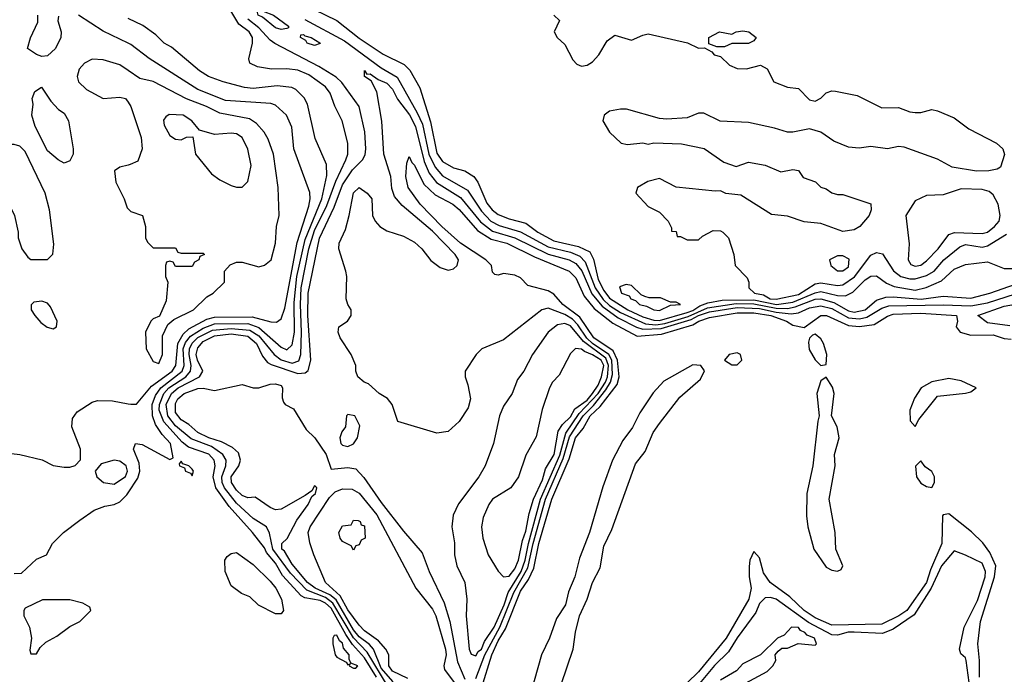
# Model space of a CAD drawing. Header units: inches. Extents: x 2380053 to 2584298, y 380219 to 546618.
# Tile 681 of 788: x 2539610 to 2543150, y 470500 to 472854. Entities that reach past the tile are written whole.
import ezdxf

# ---------------------------------------------------------------- set-up
doc = ezdxf.new("R2010")
doc.units = ezdxf.units.IN
doc.header["$MEASUREMENT"] = 0
doc.layers.add('C5437', color=7, linetype='Continuous')
doc.layers.add('C5447', color=7, linetype='Continuous')

msp = doc.modelspace()

# ---------------------------------------------------------------- linework, layer by layer
at = {"layer": 'C5437', "color": 2}
for points, elevation in [([(2539750, 472866), (2539746.8, 472850), (2539758.8, 472810), (2539757.3, 472790), (2539738.8, 472750), (2539710, 472724), (2539690, 472722), (2539670, 472728.7), (2539638, 472750), (2539648.7, 472788.7), (2539674.8, 472845.2), (2539675.1, 472870)], 22), ([(2540000, 472769.3), (2539910, 472812.3), (2539822, 472870)], 22), ([(2540000, 472671.4), (2539970, 472691.8), (2539910, 472709.6), (2539870, 472712.3), (2539842.4, 472697.6), (2539824.1, 472675.9), (2539816.3, 472650), (2539822, 472630), (2539850, 472603), (2539910, 472570.6), (2539970, 472574.8), (2539990.8, 472570.8), (2540000, 472557)], 26), ([(2540000, 472331.2), (2539970, 472324), (2539951.3, 472310), (2539956, 472270), (2539986, 472210), (2539996.9, 472176.9), (2540000, 472173.9)], 26), ([(2539550, 471298), (2539610.9, 471290.9), (2539690.8, 471270.8), (2539730, 471251.3), (2539770, 471244.7), (2539790, 471244.7), (2539808.9, 471251.1), (2539828.4, 471271.6), (2539828.7, 471310), (2539798, 471390), (2539800.4, 471419.6), (2539816.4, 471443.6), (2539870, 471478), (2539890, 471484.7), (2539943.6, 471483.6), (2540000, 471472.9)], 22), ([(2539590, 470862), (2539616.4, 470863.6), (2539670, 470914), (2539706, 470930), (2539728, 470970), (2539768, 471010), (2539826.3, 471053.7), (2539878, 471090), (2539915.5, 471104.5), (2539950, 471110.5), (2539970, 471120.5), (2539995.2, 471144.8), (2540000, 471152)], 18)]:
    msp.add_lwpolyline(points, dxfattribs=dict(at, elevation=elevation))
for points, elevation in [([(2539770, 472338), (2539748, 472350), (2539710, 472382), (2539665.2, 472470), (2539654, 472510), (2539659, 472550), (2539655.3, 472570), (2539664.7, 472595.3), (2539688.4, 472611.6), (2539721.4, 472561.4), (2539750, 472531.3), (2539770, 472518), (2539786, 472490), (2539802, 472390), (2539802, 472370), (2539790, 472346)], 22), ([(2539590, 472405.6), (2539570, 472404.5), (2539550, 472392.7), (2539543.4, 472376.6), (2539536.8, 472336.8), (2539536.3, 472290), (2539550, 472232), (2539591, 472150), (2539604.7, 472090), (2539604.7, 472070), (2539618, 472030), (2539639.6, 471999.6), (2539650, 471992), (2539710, 471992), (2539728.9, 472011.1), (2539732.9, 472047.1), (2539717, 472170), (2539702, 472230), (2539630, 472379.5), (2539610, 472399.6)], 26), ([(2539690, 471841.2), (2539661.4, 471838.6), (2539650.9, 471829.1), (2539650.7, 471810), (2539664, 471790), (2539685.5, 471765.5), (2539708.4, 471748.4), (2539730, 471742.8), (2539742, 471750), (2539745.2, 471770), (2539720.9, 471820.9), (2539710, 471834)], 26), ([(2539950, 471269.6), (2539902.8, 471257.2), (2539881, 471230), (2539887.3, 471210), (2539911.3, 471190), (2539950, 471183.7), (2539990, 471210.7), (2539997.2, 471230), (2539992.4, 471250), (2539970, 471266)], 22), ([(2539691.6, 470768.4), (2539630, 470738), (2539624.7, 470730), (2539624.7, 470710), (2539644.7, 470670), (2539652, 470630), (2539646.4, 470586.4), (2539650, 470574), (2539670, 470574), (2539683.1, 470596.9), (2539704, 470616), (2539743.1, 470636.9), (2539790, 470672), (2539826, 470690), (2539866, 470730), (2539862, 470742), (2539836.4, 470756.4), (2539790, 470768)], 18)]:
    msp.add_lwpolyline(points, close=True, dxfattribs=dict(at, elevation=elevation))
at = {"layer": 'C5447', "color": 2}
for points, elevation in [([(2540590, 472930.5), (2540750, 472850.5), (2540830, 472787.6), (2540916.3, 472730), (2540992.8, 472692.7), (2541012.7, 472672.7), (2541048.9, 472608.9), (2541086.6, 472486.6), (2541110, 472373.4), (2541130, 472343.6), (2541170, 472321.7), (2541210.2, 472310.2), (2541242.4, 472290), (2541257.4, 472270), (2541290, 472193.7), (2541309.1, 472170), (2541330, 472153.6), (2541370, 472137.2), (2541430, 472122.7), (2541473.4, 472090), (2541530, 472058.5), (2541618.9, 472038.9), (2541659.5, 472019.5), (2541673, 471993), (2541690, 471919.5), (2541710, 471879.6), (2541730, 471853), (2541796.1, 471810), (2541850, 471785), (2541890, 471773.1), (2541910, 471772.5), (2542010, 471800.5), (2542030, 471807.8), (2542054.8, 471825.2), (2542084.6, 471835.4), (2542135.1, 471844.9), (2542250, 471846.6), (2542330.6, 471829.4), (2542390, 471838.2), (2542470, 471872.3), (2542490, 471875.9), (2542550, 471862.7), (2542578.6, 471861.4), (2542605.9, 471874.1), (2542650, 471918.7), (2542670, 471932.2), (2542690, 471932.4), (2542726, 471906), (2542754.5, 471894.5), (2542830, 471881.8), (2542869, 471891), (2542924.7, 471915.3), (2542970, 471956.4), (2543010, 471973), (2543090, 471982.8), (2543150, 471958.8), (2543190, 471959.3)], 14), ([(2540893, 470490), (2540850, 470559.8), (2540807.1, 470607.1), (2540782.6, 470642.6), (2540730, 470737.3), (2540710, 470756), (2540690, 470765.5), (2540635.1, 470775.1), (2540622.2, 470782.2), (2540555.2, 470855.2), (2540530, 470899.8), (2540497.6, 470937.6), (2540490, 470954.3), (2540447.3, 471010), (2540363.7, 471103.7), (2540315.4, 471170), (2540306, 471210), (2540312.8, 471250), (2540309.7, 471270), (2540290, 471291.6), (2540217, 471317), (2540194.7, 471334.7), (2540127.7, 471407.7), (2540111.7, 471450), (2540112.2, 471470), (2540128.6, 471510), (2540145.7, 471530), (2540207.9, 471570), (2540224.5, 471590), (2540226.8, 471610), (2540219.6, 471650), (2540220.7, 471670), (2540229.6, 471690.4), (2540250, 471711.3), (2540302.7, 471737.3), (2540370, 471744), (2540437.3, 471737.3), (2540470, 471717.1), (2540525, 471650), (2540550, 471631.1), (2540590, 471618.9), (2540613.1, 471626.9), (2540620.3, 471650), (2540623.4, 471730), (2540619.3, 471830), (2540622, 471890), (2540649.4, 472030), (2540670, 472096), (2540714, 472186), (2540746.5, 472273.5), (2540783, 472350), (2540789.6, 472370), (2540789.3, 472410), (2540769.5, 472490), (2540742.9, 472542.9), (2540726.6, 472590), (2540710, 472612.6), (2540650, 472655.6), (2540610, 472672.3), (2540570, 472676.9), (2540515.9, 472675.9), (2540464.8, 472684.8), (2540438, 472698), (2540433.6, 472713.6), (2540447.3, 472770), (2540447.3, 472790), (2540434.7, 472810), (2540398.2, 472838.2), (2540354.5, 472910)], 14), ([(2540000, 471152), (2540035.2, 471204.8), (2540041.7, 471230), (2540039.5, 471259.5), (2540019.3, 471310), (2540026, 471330), (2540050, 471326.8), (2540150, 471272), (2540162, 471278), (2540152.6, 471330), (2540122.8, 471362.8), (2540098.5, 471398.5), (2540087.8, 471430), (2540086.6, 471470), (2540097.7, 471502.3), (2540117.7, 471530), (2540193.7, 471590), (2540201.6, 471610), (2540198.2, 471670), (2540206.4, 471693.6), (2540223.8, 471716.2), (2540270, 471745.2), (2540310, 471759.8), (2540430, 471761.2), (2540470, 471747.2), (2540550, 471676), (2540570, 471667.2), (2540590, 471684.9), (2540598.5, 471730), (2540597.4, 471837.4), (2540607, 471930), (2540636.9, 472063.1), (2540696.8, 472210), (2540713.7, 472293.7), (2540712.7, 472332.7), (2540672.9, 472427.1), (2540644.5, 472550), (2540633.3, 472573.3), (2540602.4, 472602.4), (2540588, 472610), (2540535.8, 472615.8), (2540450, 472606), (2540418, 472610), (2540342, 472630), (2540289.2, 472650), (2540256, 472670), (2540155.3, 472755.3), (2540129.3, 472770), (2540099.1, 472799.1), (2540053.1, 472833.1), (2540000, 472858.5)], 18), ([(2540935.3, 470455.3), (2540859.8, 470579.8), (2540810, 470631.2), (2540736, 470756), (2540710, 470775.7), (2540642.3, 470802.3), (2540583.4, 470863.4), (2540520.2, 470950), (2540507.7, 471007.7), (2540497, 471030), (2540450, 471059.8), (2540390, 471114.8), (2540346.2, 471170), (2540337.7, 471190), (2540337, 471210), (2540351.7, 471250), (2540352.9, 471270), (2540340.9, 471290), (2540299, 471319), (2540226.4, 471346.4), (2540170, 471393.2), (2540142.1, 471430), (2540136.5, 471470), (2540155.4, 471510), (2540179.3, 471530), (2540256.2, 471570), (2540268.2, 471590), (2540249.1, 471630), (2540244.9, 471650), (2540250, 471674.3), (2540270, 471696.8), (2540310, 471716.6), (2540370, 471723.7), (2540430, 471715.5), (2540461.1, 471690), (2540483.4, 471643.4), (2540501.2, 471621.2), (2540513.6, 471613.6), (2540610, 471582.2), (2540636, 471584), (2540647.2, 471592.7), (2540657.2, 471630), (2540645.9, 471790), (2540647.5, 471870), (2540687.7, 472067.7), (2540740.5, 472179.5), (2540770, 472259.5), (2540806.3, 472313.7), (2540843, 472350), (2540851.9, 472368.1), (2540854.5, 472390), (2540850.9, 472450.9), (2540830, 472542), (2540768.5, 472628.5), (2540747.6, 472647.6), (2540685.8, 472685.8), (2540527.9, 472767.9), (2540510, 472780.5), (2540470, 472824.8), (2540430, 472856.1)], 10), ([(2540634.8, 472854.8), (2540778.3, 472778.4), (2540910, 472680.7), (2540967, 472647), (2541039.2, 472519.2), (2541057.7, 472477.7), (2541080.8, 472370), (2541103.2, 472323.2), (2541130, 472292.7), (2541220.4, 472240.4), (2541270, 472165.5), (2541304, 472130), (2541334, 472114), (2541410.7, 472090.7), (2541510, 472037), (2541590, 472017.7), (2541623.7, 472003.7), (2541642.9, 471982.9), (2541679.3, 471890), (2541707.5, 471847.5), (2541730, 471826.7), (2541770, 471801.2), (2541860.2, 471760.2), (2541896.7, 471756.7), (2541930, 471761.5), (2542013.9, 471786.1), (2542082.8, 471817.2), (2542186.3, 471833.7), (2542250, 471832.5), (2542330, 471816.1), (2542370, 471815.7), (2542398.5, 471821.5), (2542470, 471848.9), (2542490, 471850.7), (2542537.5, 471837.5), (2542590, 471806.8), (2542610, 471801.6), (2542649.6, 471810), (2542690, 471844.9), (2542723.9, 471856.1), (2542750, 471857.7), (2542851, 471849), (2542930, 471860.2), (2543030, 471853), (2543098, 471870), (2543190, 471903.2)], 10), ([(2541530.6, 472870.6), (2541550.8, 472850.8), (2541532, 472810), (2541542, 472790), (2541570, 472764.7), (2541598.8, 472710), (2541613.7, 472693.7), (2541630, 472686.8), (2541650, 472690.7), (2541670, 472702.8), (2541692.7, 472727.3), (2541722, 472778), (2541750, 472798), (2541810, 472780.7), (2541850, 472798.8), (2541870, 472802.8), (2542011.1, 472771.1), (2542050, 472752), (2542072.7, 472752.7), (2542098, 472738), (2542107.1, 472727.1), (2542130, 472722), (2542162, 472690), (2542190, 472678.8), (2542223.1, 472676.9), (2542274, 472690), (2542296.9, 472676.9), (2542322, 472630), (2542370, 472611.3), (2542410, 472606), (2542450, 472566), (2542470, 472561), (2542490, 472571.3), (2542510, 472591.3), (2542530, 472598), (2542543.1, 472596.9), (2542620.7, 472580.7), (2542710, 472537.3), (2542770, 472538), (2542810, 472522.8), (2542830, 472520.7), (2542850, 472520.7), (2542890, 472530.8), (2542910, 472526), (2542970, 472501), (2543022, 472462), (2543122, 472410), (2543144.7, 472390), (2543150.7, 472369.3), (2543136.3, 472323.7), (2543124, 472316), (2543094, 472310), (2543050, 472309.6), (2542963.1, 472323.1), (2542910, 472352.3), (2542790, 472396), (2542770, 472398), (2542730, 472389.4), (2542670, 472398), (2542627.9, 472392.1), (2542590, 472395.1), (2542537.6, 472417.6), (2542490, 472449.3), (2542450, 472461.2), (2542390, 472449.3), (2542370, 472449.4), (2542324.1, 472464.1), (2542230, 472484.2), (2542128.9, 472488.9), (2542070, 472517.2), (2542050, 472517.2), (2542010, 472501.2), (2541936.5, 472496.5), (2541910, 472499), (2541791.7, 472531.7), (2541770, 472532), (2541730, 472525.2), (2541711, 472510), (2541706, 472490), (2541730.8, 472450), (2541772, 472410), (2541795.5, 472404.5), (2541850, 472411), (2541870, 472406.8), (2541890, 472411), (2541990, 472407.7), (2542070.7, 472390.7), (2542142, 472342), (2542185.4, 472325.4), (2542230, 472342), (2542290, 472330.8), (2542346.4, 472306.4), (2542390, 472314.8), (2542410, 472311), (2542426.4, 472286.4), (2542470.7, 472270.7), (2542490, 472251.3), (2542510, 472246), (2542530, 472231), (2542550, 472224.7), (2542570, 472224.7), (2542670, 472191.3), (2542671.3, 472170), (2542664.7, 472150), (2542631, 472110), (2542610, 472098), (2542570, 472092.3), (2542490, 472121.2), (2542430, 472127), (2542370, 472147), (2542312.9, 472152.9), (2542202.7, 472222.7), (2542149.4, 472229.4), (2542130, 472239), (2542110, 472237.2), (2541970, 472252), (2541910, 472282.7), (2541868.1, 472271.9), (2541831.3, 472250), (2541824.7, 472230), (2541870, 472182), (2541910, 472162), (2541942, 472130), (2541954, 472106), (2541954, 472094), (2541970, 472092), (2541974, 472074), (2541986, 472074), (2542010, 472062), (2542050, 472062), (2542064.7, 472075.3), (2542103.7, 472096.3), (2542130, 472094.8), (2542138, 472090), (2542158, 472070), (2542178, 472010), (2542182, 471970), (2542225.4, 471925.4), (2542231.3, 471910), (2542231.3, 471890), (2542251.3, 471870), (2542284, 471864), (2542308.5, 471850), (2542330, 471848.6), (2542410, 471866.1), (2542470, 471904.5), (2542490, 471907.6), (2542550, 471897.8), (2542570, 471900.7), (2542611, 471929), (2542670, 472007.7), (2542690, 472017.3), (2542711.8, 472011.8), (2542751.1, 471951.1), (2542778, 471930), (2542810, 471921.6), (2542830, 471922.2), (2542870, 471934.2), (2542897.4, 471950), (2542932.8, 471990), (2542990, 472037.7), (2543010, 472045.8), (2543070, 472036.5), (2543090, 472040.2), (2543157.8, 472082.2)], 18), ([(2540000, 471472.9), (2540010, 471471), (2540030, 471471.3), (2540084, 471536), (2540158.2, 471590), (2540171.4, 471610), (2540178.8, 471690), (2540197.2, 471722.8), (2540218.3, 471741.7), (2540283.3, 471776.7), (2540310, 471783.9), (2540445.9, 471785.9), (2540512.7, 471767.3), (2540533.6, 471766.4), (2540550, 471778), (2540563.3, 471816.7), (2540607.4, 472052.6), (2540650, 472182.8), (2540654.7, 472210), (2540653, 472233), (2540595.6, 472390), (2540587.9, 472467.9), (2540569.3, 472510), (2540530, 472546.6), (2540512.8, 472552.8), (2540350, 472563.1), (2540250, 472603.1), (2540074.9, 472714.9), (2540010, 472764.5), (2540000, 472769.3)], 22), ([(2540000, 472173.9), (2540010, 472164.7), (2540052, 472150), (2540062, 472110), (2540062, 472070), (2540070, 472054), (2540090, 472034), (2540170, 472034), (2540178, 472018), (2540190, 472014), (2540270, 472014), (2540274, 472010), (2540258, 472002), (2540254, 471990), (2540238, 471982), (2540230, 471966), (2540170, 471966), (2540162, 471982), (2540150, 471986), (2540138, 471982), (2540134, 471970), (2540134, 471930), (2540142, 471910), (2540136.9, 471843.1), (2540112.7, 471787.3), (2540090, 471778), (2540082, 471770), (2540062, 471730), (2540064.7, 471670), (2540090, 471624.7), (2540110, 471618), (2540124, 471650), (2540123.1, 471716.9), (2540142, 471758), (2540164, 471776), (2540235.3, 471810), (2540283.1, 471856.9), (2540306, 471870), (2540346, 471910), (2540346, 471950), (2540367.3, 471972.7), (2540390, 471982), (2540410, 471982), (2540470, 471964.7), (2540490, 471971.3), (2540514, 471990), (2540529.2, 472050), (2540533.2, 472110), (2540542.7, 472150), (2540539.5, 472250), (2540522.9, 472370), (2540503.9, 472423.9), (2540489.4, 472450), (2540460.8, 472480.8), (2540436.8, 472496.8), (2540330, 472517.7), (2540282, 472542), (2540209.8, 472569.8), (2540090, 472631.6), (2540042.5, 472642.5), (2540000, 472671.4)], 26), ([(2541250, 470484.4), (2541282.7, 470570), (2541335.9, 470670), (2541386.2, 470793.8), (2541436.7, 470883.3), (2541456.1, 470970), (2541501, 471130), (2541564, 471276), (2541586.5, 471353.5), (2541635.9, 471430), (2541673.3, 471466.7), (2541717.5, 471522.5), (2541734.2, 471550), (2541741.9, 471578.1), (2541739.5, 471630), (2541727.7, 471650), (2541669.7, 471689.7), (2541649.1, 471709.1), (2541616.9, 471756.9), (2541597.4, 471777.4), (2541570, 471793.7), (2541510, 471816.9), (2541487.3, 471810), (2541350, 471702.7), (2541271.3, 471670), (2541250.8, 471650), (2541211.3, 471590), (2541211.3, 471570), (2541221.4, 471541.4), (2541230.8, 471490), (2541222, 471458), (2541190, 471408.7), (2541150, 471373.2), (2541110, 471366.6), (2540969, 471409), (2540949.2, 471470), (2540931.8, 471491.8), (2540902, 471510), (2540864, 471544), (2540848, 471550), (2540826, 471570), (2540818, 471590), (2540818, 471610), (2540802, 471650), (2540762, 471710), (2540755.3, 471730), (2540758, 471750), (2540788, 471770), (2540802, 471790), (2540802, 471810), (2540789.2, 471829.2), (2540784, 471850), (2540786, 471930), (2540782.7, 471950), (2540757.2, 472030), (2540759, 472050), (2540780.9, 472099.1), (2540795.1, 472150), (2540810, 472231), (2540830, 472250.7), (2540858.8, 472230), (2540875.5, 472210), (2540878, 472150), (2540887.7, 472130), (2540904.9, 472110), (2540930, 472094.9), (2540990, 472075.8), (2541030, 472053.4), (2541056, 472030), (2541087.9, 471987.9), (2541122.3, 471962.3), (2541150, 471953.4), (2541170, 471958.4), (2541182.9, 471970), (2541188, 471990), (2541175.4, 472010), (2541093.7, 472093.7), (2540985.3, 472185.3), (2540958, 472218), (2540947.4, 472247.4), (2540943.9, 472290), (2540918.7, 472370), (2540911.5, 472488.5), (2540894.2, 472594.2), (2540873.6, 472633.6), (2540849.5, 472650), (2540849.4, 472670.6), (2540858, 472658), (2540870, 472659.1), (2540898.8, 472638.8), (2540930, 472625.3), (2540950, 472603.8), (2540968.4, 472568.4), (2541011.6, 472511.6), (2541033.6, 472470), (2541063.9, 472344), (2541082.4, 472302.4), (2541108, 472268), (2541195, 472215), (2541266.5, 472126.5), (2541310, 472093.2), (2541390, 472069.4), (2541510, 472010.8), (2541586, 471990), (2541610, 471976.9), (2541631, 471951), (2541667.6, 471867.6), (2541703.8, 471823.8), (2541762.2, 471782.2), (2541827.8, 471747.8), (2541850, 471741.5), (2541916.8, 471743.2), (2542024.6, 471775.4), (2542050.8, 471790), (2542090, 471803.4), (2542190, 471819.1), (2542270, 471815.9), (2542330, 471801.6), (2542384.2, 471795.8), (2542410, 471800.2), (2542450, 471818), (2542490, 471825.1), (2542530, 471815.6), (2542590, 471781.5), (2542630, 471777.9), (2542655.6, 471784.4), (2542710, 471816), (2542734.9, 471825.1), (2542930, 471828.7), (2543030, 471825.5), (2543090, 471836.3), (2543190, 471868.5)], 6), ([(2540000, 472557), (2540010, 472542), (2540046.8, 472430), (2540050.6, 472389.4), (2540034.8, 472345.2), (2540007.1, 472332.9), (2540000, 472331.2)], 26), ([(2541269.8, 470450), (2541307.3, 470570), (2541330, 470620.2), (2541356.8, 470663.2), (2541410, 470798.5), (2541439.5, 470840.5), (2541458.7, 470881.3), (2541476.8, 470970), (2541523.2, 471130), (2541585.3, 471274.7), (2541608.6, 471350), (2541636.4, 471383.6), (2541661.2, 471430), (2541696.7, 471463.3), (2541757.6, 471542.4), (2541765.4, 471570), (2541759.9, 471630), (2541743.7, 471663.7), (2541674, 471710), (2541624.4, 471784.4), (2541562.7, 471830), (2541530, 471866.6), (2541510, 471878.9), (2541437.5, 471897.5), (2541410, 471925.2), (2541390, 471935.1), (2541350, 471941.2), (2541330, 471935.3), (2541318, 471938), (2541310, 471946), (2541306, 471970), (2541286, 471990), (2541195.1, 472050), (2541128, 472110), (2541049.6, 472190), (2541007, 472250), (2540998, 472290), (2541002, 472338), (2541010, 472362), (2541019.8, 472339.8), (2541030, 472331), (2541062.5, 472262.5), (2541103.9, 472223.9), (2541167.7, 472190), (2541190, 472171.7), (2541256.1, 472096.1), (2541304.9, 472064.9), (2541362, 472050), (2541460.6, 472000.6), (2541586, 471950), (2541610, 471925.5), (2541640, 471860), (2541675, 471815), (2541742.3, 471762.3), (2541830, 471715.5), (2541917.4, 471722.6), (2542030, 471757), (2542051.5, 471770), (2542090, 471783.5), (2542190, 471799.8), (2542250, 471799.2), (2542310.4, 471790), (2542366.4, 471770), (2542390, 471755.6), (2542430, 471746.8), (2542490, 471790.2), (2542510.7, 471790), (2542590, 471754.2), (2542630, 471750.9), (2542682.6, 471757.4), (2542730, 471788.4), (2542750, 471794.4), (2542850, 471798.4), (2542978, 471790), (2542982, 471770), (2542977.1, 471750), (2542991, 471730), (2543030, 471719.6), (2543110, 471720.5), (2543150, 471707.4), (2543174.9, 471705.1)], 2), ([(2543170, 471753.6), (2543090, 471764.2), (2543055.3, 471790), (2543150, 471823.2), (2543190, 471831.3)], 2), ([(2541557.2, 470462.8), (2541600.5, 470590), (2541608.1, 470651.9), (2541622.4, 470710), (2541649.7, 470770), (2541669.7, 470830), (2541696.8, 470883.2), (2541710, 470961), (2541739.1, 471020.9), (2541823.5, 471256.5), (2541858.8, 471301.2), (2541887.8, 471370), (2541910, 471402), (2541983.3, 471496.7), (2542058.2, 471561.8), (2542071.8, 471591.8), (2542059, 471610), (2542030, 471613.3), (2541926.2, 471553.8), (2541887.3, 471512.7), (2541839.2, 471440.8), (2541813.1, 471386.9), (2541778.9, 471341.1), (2541741.7, 471270), (2541706.3, 471173.7), (2541658.3, 471010), (2541622.9, 470917.1), (2541606.3, 470850), (2541582.9, 470797.1), (2541571.8, 470750), (2541539.6, 470700.4), (2541515.3, 470630), (2541485.7, 470570), (2541446.7, 470430)], 2), ([(2540953.1, 470473.1), (2540910, 470522.3), (2540882.6, 470590), (2540867.5, 470607.6), (2540830, 470634.6), (2540810, 470660.2), (2540747.3, 470767.3), (2540725.5, 470785.5), (2540672.8, 470810), (2540645.3, 470830), (2540590, 470896.2), (2540562.4, 470942.4), (2540552, 470950), (2540552.7, 470970), (2540571.2, 470988.8), (2540605.9, 471054.1), (2540646.6, 471110), (2540660.2, 471139.8), (2540674, 471150), (2540678, 471170), (2540674.6, 471174.6), (2540670, 471178), (2540659.8, 471160.2), (2540636.8, 471143.2), (2540550, 471093.3), (2540530, 471091.8), (2540510, 471099.6), (2540456.5, 471136.5), (2540430, 471134), (2540410, 471142.6), (2540390, 471162), (2540371.2, 471190), (2540369.8, 471210), (2540398.4, 471250), (2540404.2, 471270), (2540396.9, 471296.9), (2540375.2, 471315.2), (2540335.4, 471335.4), (2540289.6, 471350), (2540250, 471368.9), (2540218.2, 471398.2), (2540190, 471414.7), (2540170, 471440.9), (2540170, 471473.4), (2540178.3, 471490), (2540201.6, 471510), (2540250, 471527.7), (2540270, 471528.9), (2540310, 471521.1), (2540410, 471542), (2540450, 471530.5), (2540470, 471530.5), (2540510, 471543), (2540530, 471544), (2540550, 471538), (2540554.8, 471530), (2540553.7, 471493.7), (2540558, 471478), (2540564.7, 471470), (2540594.4, 471454.4), (2540639.9, 471379.9), (2540670.7, 471350), (2540712.4, 471290), (2540730, 471238), (2540790, 471244), (2540818.5, 471238.5), (2540847.2, 471207.2), (2540910, 471117.3), (2540990, 471014.8), (2541057.4, 470937.4), (2541081.6, 470870), (2541136.5, 470756.5), (2541156.9, 470690), (2541184.5, 470544.4), (2541210, 470482)], 6), ([(2541005.1, 470485.1), (2540950, 470511.6), (2540937.7, 470530), (2540937.6, 470570), (2540926.9, 470590), (2540900.6, 470620.6), (2540850, 470656.3), (2540830, 470676.3), (2540790, 470732.3), (2540761.8, 470781.8), (2540709.6, 470830), (2540667, 470930), (2540653.1, 470973.1), (2540647.6, 471010), (2540654, 471030), (2540724.4, 471135.6), (2540744.4, 471155.6), (2540770, 471167.3), (2540805.8, 471165.8), (2540830, 471151.5), (2540893.9, 471073.9), (2541034, 470810), (2541094, 470734), (2541106, 470710), (2541140.6, 470590), (2541142.8, 470570), (2541134.9, 470530), (2541136.8, 470516.8), (2541172.6, 470470)], 2), ([(2543060.3, 470490), (2543061.4, 470550), (2543055.4, 470610), (2543063.9, 470690), (2543115, 470850), (2543119.3, 470890), (2543098.5, 470938.5), (2543072.9, 470972.9), (2543032.1, 471012.1), (2542950, 471077.2), (2542930, 471074), (2542928, 471070), (2542925.5, 470970), (2542884.2, 470875.8), (2542870, 470829.7), (2542799.6, 470730), (2542770.3, 470710), (2542710, 470679.8), (2542530, 470676.8), (2542470, 470703.1), (2542430, 470729.8), (2542378.4, 470778.4), (2542308.3, 470830), (2542284.6, 470864.6), (2542270, 470919), (2542250, 470942), (2542235.5, 470910), (2542232.2, 470887.8), (2542232.2, 470850), (2542240.3, 470810), (2542231.3, 470770), (2542150, 470629.7), (2542050, 470508.5), (2542010, 470469.8)], 2), ([(2543023.6, 470470), (2543013.3, 470550), (2543010, 470559), (2542993.2, 470573.2), (2542989.3, 470590), (2543006.3, 470670), (2543054.2, 470765.8), (2543081.1, 470850), (2543082.4, 470870), (2543070, 470899.6), (2543011.1, 470928.9), (2542970, 470944), (2542924.1, 470890), (2542886.9, 470810), (2542825.9, 470714.1), (2542750, 470661.8), (2542712.7, 470647.3), (2542610, 470651.9), (2542589, 470651), (2542550, 470640.7), (2542530, 470641.5), (2542446.2, 470686.2), (2542330, 470769.7), (2542310, 470775.8), (2542290, 470775.1), (2542270, 470755.1), (2542257.2, 470722.8), (2542190, 470631.2), (2542158.9, 470581.1), (2542108.6, 470531.4), (2542053.6, 470466.4)], 6), ([(2542188.7, 470451.3), (2542298, 470510), (2542318, 470530), (2542328, 470550), (2542326, 470570), (2542336.4, 470583.6), (2542350, 470594), (2542370, 470594), (2542408.9, 470611.1), (2542470, 470604.7), (2542475.3, 470610), (2542468, 470630), (2542440.7, 470640.7), (2542433.2, 470650), (2542417, 470657), (2542410, 470668.7), (2542384.7, 470670), (2542358.8, 470641.2), (2542334, 470630), (2542274, 470570), (2542210, 470538), (2542187.3, 470512.7), (2542130, 470479)], 10)]:
    msp.add_lwpolyline(points, dxfattribs=dict(at, elevation=elevation))
for points, elevation in [([(2540550, 472818), (2540530, 472824.2), (2540482.8, 472862.8), (2540467.6, 472870), (2540464.1, 472884.1), (2540455.3, 472890), (2540462.7, 472897.3), (2540470, 472896.3), (2540484.9, 472884.9), (2540522, 472870), (2540576, 472830), (2540576, 472824), (2540570, 472822)], 6), ([(2542116.4, 472756.4), (2542087.3, 472767.3), (2542088, 472790), (2542126, 472810), (2542170, 472802), (2542186, 472810), (2542210, 472814), (2542232, 472810), (2542258, 472790), (2542250, 472778), (2542230, 472768.7), (2542170, 472768), (2542143.6, 472756.4)], 18), ([(2540670, 472760.9), (2540644, 472770), (2540638.6, 472778.6), (2540619, 472790), (2540620.2, 472799.8), (2540630, 472801), (2540635.5, 472795.5), (2540658, 472790), (2540689.1, 472770.9), (2540690, 472768)], 6), ([(2540147.5, 472512.5), (2540135.3, 472504.7), (2540127.5, 472492.5), (2540130, 472474), (2540150, 472438), (2540170, 472424.7), (2540190, 472422), (2540210, 472432), (2540232.7, 472432.7), (2540242, 472370), (2540299.8, 472299.8), (2540330, 472278), (2540370, 472258), (2540390, 472251.3), (2540410, 472251.3), (2540430, 472272), (2540442, 472330), (2540430, 472388.7), (2540409.3, 472430), (2540390, 472442.9), (2540370, 472445.6), (2540310, 472441.2), (2540256.4, 472456.4), (2540228.7, 472490), (2540198, 472510)], 30), ([(2542994.9, 472245.1), (2542930, 472224), (2542870, 472221.2), (2542830, 472202), (2542796, 472150), (2542807.9, 472047.9), (2542804.9, 471990), (2542813.4, 471973.4), (2542830, 471967.2), (2542850, 471970.6), (2542870, 471986.4), (2542912.8, 472030), (2542950, 472082), (2542971.5, 472088.5), (2543070, 472084.6), (2543090, 472090.3), (2543115.1, 472110), (2543131.1, 472130), (2543135.4, 472150), (2543128.2, 472190), (2543110, 472224.5), (2543095.5, 472235.5), (2543070, 472243.5)], 22), ([(2542570, 472005.2), (2542550, 472005.2), (2542522, 471990), (2542526, 471970), (2542550, 471951), (2542570, 471950.8), (2542590, 471965.5), (2542592.8, 471992.8)], 22), ([(2541790, 471902), (2541766.4, 471893.6), (2541774, 471870), (2541801, 471861), (2541806.8, 471850), (2541824, 471844), (2541838, 471830), (2541863.8, 471823.8), (2541890, 471811), (2541910, 471808.7), (2541950, 471827.3), (2541986, 471830), (2541970, 471838), (2541950, 471838), (2541913.6, 471853.6), (2541873.6, 471853.6), (2541858, 471858), (2541844, 471864), (2541810, 471898)], 18), ([(2541570, 471761), (2541543.2, 471756.8), (2541510.6, 471730), (2541454, 471650), (2541422.8, 471590), (2541399.8, 471560.2), (2541380.7, 471510), (2541350, 471464), (2541335.5, 471430), (2541313.4, 471330), (2541284, 471250), (2541260.7, 471210), (2541187.5, 471112.5), (2541167.9, 471072.1), (2541164, 471030), (2541173, 470973), (2541173.4, 470930), (2541182, 470890), (2541210.5, 470830), (2541218, 470770), (2541215.8, 470710), (2541226, 470590), (2541232.8, 470572.8), (2541250, 470566.4), (2541258.4, 470581.6), (2541270, 470590.3), (2541281.7, 470618.3), (2541315.9, 470670), (2541352.2, 470750), (2541366.4, 470793.6), (2541413, 470870), (2541427.4, 470910), (2541439.3, 470970), (2541482.8, 471130), (2541552.3, 471287.7), (2541573.1, 471366.9), (2541621.7, 471438.3), (2541690.2, 471509.8), (2541715.7, 471550), (2541722.8, 471570), (2541726.6, 471610), (2541717.3, 471637.3), (2541637, 471697), (2541590, 471753.3)], 10), ([(2542470, 471722.7), (2542460.5, 471719.5), (2542450, 471708.7), (2542445.7, 471694.3), (2542447.9, 471667.9), (2542470, 471630.8), (2542490, 471610.8), (2542510, 471614), (2542512, 471650), (2542500.5, 471690), (2542490, 471706.6)], 2), ([(2541608.5, 471671.5), (2541590, 471654), (2541550, 471575.3), (2541526, 471550), (2541514.8, 471530), (2541487.9, 471452.1), (2541466.4, 471353.6), (2541430, 471288), (2541402.8, 471210), (2541376, 471170), (2541310, 471129.2), (2541296.3, 471110), (2541276.7, 471063.3), (2541270.5, 471030), (2541275.5, 470990), (2541294, 470930), (2541330.5, 470870.5), (2541350, 470851), (2541370, 470853.4), (2541390, 470879.3), (2541403.1, 470910), (2541418.3, 470981.7), (2541430, 471014.8), (2541441.2, 471078.8), (2541457.4, 471130), (2541490, 471198.8), (2541500.7, 471239.3), (2541532.1, 471290), (2541546.2, 471373.8), (2541562.1, 471397.9), (2541590, 471426.3), (2541605.5, 471454.5), (2541650, 471486.2), (2541669.8, 471510), (2541690, 471539.7), (2541702.3, 471570), (2541709.8, 471610), (2541700.2, 471630), (2541670, 471648.7), (2541640.2, 471660.2), (2541630, 471669.5)], 14), ([(2542190, 471656.2), (2542161, 471650), (2542144, 471630), (2542170, 471613.4), (2542190, 471613.4), (2542206.6, 471630), (2542201.2, 471650)], 2), ([(2542510, 471568.7), (2542490, 471555.3), (2542475.5, 471510), (2542484.9, 471430), (2542479.1, 471410), (2542462, 471250), (2542439.6, 471150), (2542438.9, 471070), (2542444.2, 471030), (2542465.3, 470950), (2542510, 470885.5), (2542530, 470874), (2542550, 470870.6), (2542563.2, 470876.8), (2542569.4, 470890), (2542544.2, 470950), (2542541.6, 471010), (2542520.5, 471130), (2542542, 471250), (2542539.3, 471290), (2542556, 471350), (2542549.3, 471389.3), (2542529.2, 471430), (2542538, 471510), (2542532, 471532)], 2), ([(2542950, 471563.6), (2542890, 471551.5), (2542850.7, 471530), (2542826.7, 471493.3), (2542810.6, 471450), (2542811, 471411), (2542830, 471391.3), (2542843.3, 471416.7), (2542910, 471500.7), (2543010, 471510.8), (2543030, 471516), (2543048.7, 471530), (2542994.9, 471554.9)], 2), ([(2540790, 471434), (2540784.7, 471430), (2540781, 471390), (2540768.1, 471371.9), (2540760.5, 471350), (2540764.4, 471330), (2540770, 471324.4), (2540790, 471319.5), (2540810, 471328.7), (2540825.1, 471350), (2540833.2, 471393.2), (2540815.3, 471430)], 10), ([(2540190, 471266), (2540183.6, 471256.4), (2540184.7, 471250), (2540202, 471242), (2540206, 471230), (2540223.6, 471223.6), (2540230, 471214), (2540235.3, 471230), (2540230, 471238), (2540218, 471250), (2540196.4, 471256.4)], 18), ([(2542850, 471268), (2542831.3, 471248.7), (2542834, 471210), (2542850, 471187.3), (2542870, 471174.8), (2542890, 471172), (2542899, 471190), (2542899, 471210), (2542889.3, 471229.3), (2542866, 471246)], 2), ([(2540810, 470946), (2540802, 470962), (2540770, 470978), (2540762, 470990), (2540758, 471010), (2540770, 471034), (2540802, 471038), (2540810, 471054), (2540827.3, 471052.7), (2540834, 471050), (2540838, 471038), (2540850, 471034), (2540852, 470990), (2540838, 470982), (2540830, 470966), (2540818, 470962)], -2), ([(2540530, 470718), (2540469.1, 470749.1), (2540438, 470778), (2540408, 470790), (2540370, 470818), (2540348.7, 470870), (2540348, 470910), (2540356.4, 470923.6), (2540370, 470934), (2540390, 470938), (2540450, 470894.8), (2540510, 470834.8), (2540530.7, 470810), (2540551, 470770), (2540558, 470730), (2540550, 470718)], 14), ([(2540750, 470641.2), (2540740.7, 470639.3), (2540736, 470630), (2540736, 470610), (2540744.7, 470570), (2540750, 470562), (2540783.6, 470543.6), (2540790, 470534), (2540798, 470538), (2540794, 470530), (2540810, 470522), (2540818, 470522), (2540826, 470530), (2540800.4, 470540.4), (2540794, 470554), (2540794.5, 470570), (2540774.3, 470594.3), (2540770, 470612.3), (2540760.1, 470620.1)], 18)]:
    msp.add_lwpolyline(points, close=True, dxfattribs=dict(at, elevation=elevation))

doc.saveas('drawing.dxf')
